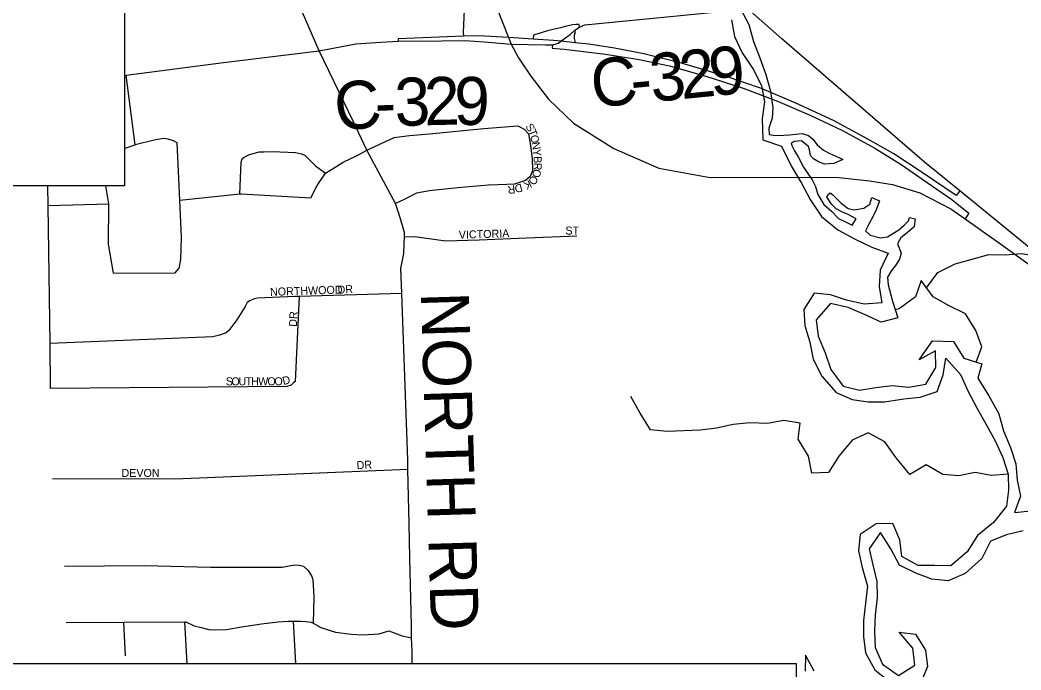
# Model space of a CAD drawing. Extents: x -37878.7 to -37844.7, y -19791.4 to -19769.4.
# Drawn here: x -37873.184 to -37872, y -19772.434 to -19771.665 of the extents above; entities that cross this region are included whole.
import ezdxf

# ---------------------------------------------------------------- set-up
doc = ezdxf.new("R2010")
doc.units = 0
for name, color, linetype in [('GM_X_City_Street', 7, 'Continuous'), ('GM_X_County_Road', 7, 'Continuous'), ('GM_X_County_Road_Text', 7, 'Continuous'), ('GM_X_Interchange_Ramps', 7, 'Continuous'), ('GM_X_Major_River', 7, 'Continuous'), ('GM_X_Minor_River', 7, 'Continuous'), ('GM_X_State_Route', 7, 'Continuous'), ('GM_X_Township_Subdivision', 7, 'Continuous'), ('GM_X_Township_Subdivision_Text', 7, 'Continuous'), ('TX_P_1', 7, 'Continuous')]:
    doc.layers.add(name, color=color, linetype=linetype)

msp = doc.modelspace()

# ---------------------------------------------------------------- linework, layer by layer
at = {"layer": 'GM_X_City_Street'}
for points in [[(-37873.0606, -19771.7306), (-37873.0587, -19771.7304), (-37872.9435, -19771.7155), (-37872.8303, -19771.7017)], [(-37873.0606, -19771.817), (-37873.0576, -19771.816), (-37873.0479, -19771.8126), (-37873.0587, -19771.7304)], [(-37873.0736, -19771.9644), (-37873.0008, -19771.9639), (-37872.9959, -19771.9584), (-37872.9939, -19771.9481), (-37872.9933, -19771.9218), (-37872.9953, -19771.8782), (-37872.9983, -19771.8103), (-37873.0027, -19771.8079), (-37873.0089, -19771.8058), (-37873.0144, -19771.8053), (-37873.0257, -19771.8072), (-37873.0479, -19771.8126)], [(-37872.9953, -19771.8782), (-37872.9241, -19771.8707), (-37872.9225, -19771.8705), (-37872.8404, -19771.8753), (-37872.8326, -19771.8608), (-37872.823, -19771.8462), (-37872.8125, -19771.8398), (-37872.8019, -19771.8331), (-37872.7847, -19771.8249), (-37872.7742, -19771.8189)], [(-37872.9241, -19771.8707), (-37872.9227, -19771.8333), (-37872.9215, -19771.8293), (-37872.9192, -19771.8271), (-37872.9127, -19771.8242), (-37872.9067, -19771.8224), (-37872.9015, -19771.821), (-37872.8959, -19771.8209), (-37872.8861, -19771.8206), (-37872.8584, -19771.8216), (-37872.8514, -19771.8232), (-37872.847, -19771.8252), (-37872.8347, -19771.8376), (-37872.823, -19771.8462)], [(-37873.148, -19772.1009), (-37873.1487, -19772.0477), (-37873.1511, -19771.8845), (-37873.1514, -19771.8611)], [(-37873.0736, -19771.9644), (-37873.0795, -19771.9301), (-37873.079, -19771.8825), (-37873.0829, -19771.8611)], [(-37873.1511, -19771.8845), (-37873.079, -19771.8825)], [(-37873.1316, -19772.311), (-37873.0369, -19772.3099), (-37872.9591, -19772.3119), (-37872.8742, -19772.3121), (-37872.8595, -19772.3092), (-37872.8542, -19772.3097), (-37872.8491, -19772.311), (-37872.8434, -19772.3162), (-37872.8413, -19772.3191), (-37872.8392, -19772.3233), (-37872.8378, -19772.327), (-37872.8368, -19772.3471), (-37872.8375, -19772.3784)], [(-37873.1297, -19772.3774), (-37873.0615, -19772.3771), (-37872.9891, -19772.3768), (-37872.988, -19772.3768), (-37872.9784, -19772.3814), (-37872.9717, -19772.3831), (-37872.9609, -19772.3858), (-37872.9536, -19772.3861), (-37872.94, -19772.3857), (-37872.9223, -19772.3825), (-37872.8985, -19772.3792), (-37872.8788, -19772.3768), (-37872.8671, -19772.376), (-37872.8606, -19772.376), (-37872.8524, -19772.3761), (-37872.8462, -19772.3764), (-37872.8398, -19772.3772), (-37872.8375, -19772.3784), (-37872.8286, -19772.3833), (-37872.811, -19772.3889), (-37872.7924, -19772.3914), (-37872.7787, -19772.3922), (-37872.7594, -19772.3909), (-37872.7482, -19772.3875), (-37872.7321, -19772.3931), (-37872.721, -19772.3958)], [(-37873.0596, -19772.4171), (-37873.0615, -19772.3771)], [(-37872.9866, -19772.4261), (-37872.9891, -19772.3768)], [(-37872.8581, -19772.4261), (-37872.8606, -19772.376)], [(-37872.7203, -19772.4261), (-37872.7206, -19772.4117), (-37872.7206, -19772.4115)]]:
    msp.add_lwpolyline(points, dxfattribs=at)
at = {"layer": 'GM_X_County_Road'}
for points in [[(-37872.8303, -19771.7017), (-37872.8777, -19771.5924), (-37872.8778, -19771.5922)], [(-37872.5223, -19771.6735), (-37872.5161, -19771.6709), (-37872.4029, -19771.6598), (-37872.351, -19771.6547)], [(-37872.5546, -19771.6946), (-37872.5474, -19771.6923), (-37872.5446, -19771.6902), (-37872.5335, -19771.6822), (-37872.528, -19771.6772), (-37872.5223, -19771.6735)], [(-37872.8303, -19771.7017), (-37872.787, -19771.6933), (-37872.7576, -19771.6913), (-37872.7368, -19771.6902), (-37872.6853, -19771.6897)], [(-37872.6853, -19771.6897), (-37872.658, -19771.6894), (-37872.6353, -19771.6907), (-37872.6032, -19771.6936)], [(-37872.7301, -19771.9399), (-37872.7295, -19771.9216), (-37872.7295, -19771.9163), (-37872.7354, -19771.8962), (-37872.74, -19771.8821), (-37872.7742, -19771.8189), (-37872.7898, -19771.7855), (-37872.8303, -19771.7017)], [(-37872.6032, -19771.6936), (-37872.5627, -19771.6944)], [(-37872.5627, -19771.6944), (-37872.5546, -19771.6946)], [(-37872.7231, -19772.301), (-37872.724, -19772.2608), (-37872.7254, -19772.1965), (-37872.7257, -19772.185), (-37872.7328, -19771.9886), (-37872.7339, -19771.9588), (-37872.7301, -19771.9411), (-37872.7301, -19771.9399)], [(-37872.7213, -19772.3814), (-37872.7231, -19772.3014), (-37872.7231, -19772.301)], [(-37872.7206, -19772.4115), (-37872.721, -19772.3958), (-37872.7213, -19772.3816), (-37872.7213, -19772.3814)]]:
    msp.add_lwpolyline(points, dxfattribs=at)
at = {"layer": 'GM_X_Interchange_Ramps'}
for points in [[(-37871.9529, -19771.9812), (-37871.9456, -19771.9709), (-37872.0727, -19771.8671), (-37872.1145, -19771.833), (-37872.2832, -19771.6872), (-37872.3234, -19771.6519), (-37872.4933, -19771.5031), (-37872.5557, -19771.4493), (-37872.5793, -19771.4271), (-37872.5973, -19771.4064), (-37872.6171, -19771.3826), (-37872.638, -19771.3546), (-37872.678, -19771.3657)], [(-37872.6466, -19771.5439), (-37872.654, -19771.5449), (-37872.66, -19771.6797), (-37872.6597, -19771.6843)], [(-37872.5223, -19771.6735), (-37872.5228, -19771.6704), (-37872.5269, -19771.6704), (-37872.5306, -19771.6708), (-37872.534, -19771.6714), (-37872.5395, -19771.6727), (-37872.5446, -19771.6742), (-37872.5539, -19771.6762), (-37872.5603, -19771.6778), (-37872.5768, -19771.683), (-37872.5772, -19771.6878)], [(-37872.5278, -19771.692), (-37872.5276, -19771.6899), (-37872.5283, -19771.687), (-37872.5284, -19771.6831), (-37872.5271, -19771.6785), (-37872.528, -19771.6772)], [(-37872.0727, -19771.8671), (-37872.0771, -19771.8725), (-37872.1172, -19771.8455), (-37872.1507, -19771.8234), (-37872.1813, -19771.806), (-37872.222, -19771.7841), (-37872.2668, -19771.7635), (-37872.3074, -19771.746), (-37872.3502, -19771.7316), (-37872.402, -19771.716), (-37872.4463, -19771.7049), (-37872.4809, -19771.6984), (-37872.5114, -19771.6937), (-37872.5278, -19771.692), (-37872.5446, -19771.6902), (-37872.5531, -19771.6893), (-37872.5772, -19771.6878), (-37872.6063, -19771.6859), (-37872.6414, -19771.6836), (-37872.6597, -19771.6843), (-37872.7371, -19771.6875), (-37872.7368, -19771.6902)], [(-37872.5546, -19771.6946), (-37872.5549, -19771.6983), (-37872.5405, -19771.6995), (-37872.4919, -19771.7055), (-37872.452, -19771.7119), (-37872.4161, -19771.7191), (-37872.3729, -19771.7314), (-37872.3289, -19771.7455), (-37872.2883, -19771.761), (-37872.249, -19771.778), (-37872.2114, -19771.7959), (-37872.173, -19771.8167), (-37872.1419, -19771.8361), (-37872.1111, -19771.8573), (-37872.0821, -19771.8775), (-37872.062, -19771.8934), (-37872.0663, -19771.9002)]]:
    msp.add_lwpolyline(points, dxfattribs=at)
at = {"layer": 'GM_X_Major_River'}
for points in [[(-37872.3323, -19771.6512), (-37872.3224, -19771.6703), (-37872.3167, -19771.6903), (-37872.3091, -19771.7099), (-37872.3022, -19771.7295), (-37872.2965, -19771.7491), (-37872.2938, -19771.7688)], [(-37872.3426, -19771.665), (-37872.3391, -19771.6847), (-37872.33, -19771.7039), (-37872.3171, -19771.7233), (-37872.3072, -19771.7425), (-37872.3038, -19771.7618), (-37872.3064, -19771.7816), (-37872.3058, -19771.8066), (-37872.2836, -19771.8144), (-37872.2719, -19771.8382), (-37872.2601, -19771.858), (-37872.2495, -19771.8772), (-37872.2362, -19771.8974), (-37872.2169, -19771.9133), (-37872.1963, -19771.9242), (-37872.1767, -19771.9337), (-37872.1576, -19771.9409), (-37872.1667, -19771.9608), (-37872.1682, -19771.9802), (-37872.1648, -19771.9995), (-37872.1856, -19772.0011)], [(-37872.2938, -19771.7688), (-37872.2947, -19771.7813), (-37872.2986, -19771.7928), (-37872.2981, -19771.8004), (-37872.2935, -19771.8014), (-37872.2875, -19771.8017), (-37872.2742, -19771.801), (-37872.2591, -19771.7992), (-37872.2518, -19771.8017), (-37872.2464, -19771.8061), (-37872.2414, -19771.8128), (-37872.2337, -19771.8191), (-37872.2264, -19771.8231), (-37872.2157, -19771.8275), (-37872.2111, -19771.83), (-37872.2216, -19771.8348), (-37872.2326, -19771.8354), (-37872.2398, -19771.8329), (-37872.2456, -19771.8292), (-37872.2491, -19771.8251), (-37872.2504, -19771.8187), (-37872.2516, -19771.8146), (-37872.26, -19771.8079), (-37872.2684, -19771.8089), (-37872.2721, -19771.8112), (-37872.2713, -19771.8135), (-37872.2681, -19771.8199), (-37872.2634, -19771.8277), (-37872.2575, -19771.839), (-37872.2473, -19771.854), (-37872.2434, -19771.8619), (-37872.2405, -19771.8713), (-37872.2335, -19771.8833), (-37872.2246, -19771.8911), (-37872.2161, -19771.8996), (-37872.2096, -19771.9029), (-37872.2, -19771.9076), (-37872.1952, -19771.9003), (-37872.2056, -19771.8948), (-37872.2113, -19771.8923), (-37872.219, -19771.8883), (-37872.2244, -19771.8827), (-37872.2267, -19771.8793), (-37872.2299, -19771.8741), (-37872.2284, -19771.8714), (-37872.2262, -19771.8695), (-37872.2227, -19771.8717), (-37872.2131, -19771.8817), (-37872.2046, -19771.888), (-37872.1974, -19771.8897), (-37872.186, -19771.8876), (-37872.1789, -19771.8829), (-37872.1768, -19771.8749), (-37872.1677, -19771.8788), (-37872.1716, -19771.8896), (-37872.1752, -19771.8972), (-37872.1803, -19771.9064), (-37872.1843, -19771.9145), (-37872.1786, -19771.9193), (-37872.1664, -19771.9228), (-37872.1581, -19771.9215), (-37872.1446, -19771.9133), (-37872.1383, -19771.9078), (-37872.1334, -19771.9024), (-37872.132, -19771.8986), (-37872.1255, -19771.9), (-37872.1265, -19771.9095), (-37872.135, -19771.9169), (-37872.1425, -19771.9227), (-37872.1465, -19771.9296), (-37872.1421, -19771.9409), (-37872.1439, -19771.9478), (-37872.1486, -19771.9555), (-37872.1534, -19771.9613), (-37872.1582, -19771.969), (-37872.1573, -19771.9781)], [(-37872.1856, -19772.0011), (-37872.2065, -19771.9962), (-37872.2256, -19771.9902), (-37872.2449, -19771.9879), (-37872.257, -19772.0075), (-37872.2559, -19772.0265), (-37872.2502, -19772.0461), (-37872.2463, -19772.0662), (-37872.2357, -19772.0861), (-37872.219, -19772.1054), (-37872.1999, -19772.1138), (-37872.1809, -19772.1164), (-37872.1616, -19772.1164), (-37872.1389, -19772.1132), (-37872.1196, -19772.1109), (-37872.0993, -19772.1044), (-37872.0922, -19772.0845), (-37872.0891, -19772.0651), (-37872.0717, -19772.0841), (-37872.0629, -19772.1044), (-37872.0523, -19772.1243), (-37872.0413, -19772.1434), (-37872.0307, -19772.1625), (-37872.0219, -19772.1825), (-37872.0155, -19772.2021), (-37872.0151, -19772.2211), (-37872.0173, -19772.2401), (-37872.0328, -19772.2594), (-37872.0518, -19772.2746), (-37872.0639, -19772.2938), (-37872.0833, -19772.3106), (-37872.1022, -19772.3102), (-37872.1219, -19772.3099), (-37872.1411, -19772.2993), (-37872.1438, -19772.2796), (-37872.1518, -19772.2604), (-37872.1715, -19772.2608), (-37872.1905, -19772.2734), (-37872.1924, -19772.2928), (-37872.1882, -19772.3124), (-37872.182, -19772.3347), (-37872.1843, -19772.3545), (-37872.1865, -19772.375), (-37872.1865, -19772.394), (-37872.1842, -19772.4133), (-37872.1732, -19772.4336), (-37872.1539, -19772.4488)], [(-37872.1573, -19771.9781), (-37872.1523, -19771.9977), (-37872.1458, -19772.0173), (-37872.1658, -19772.0223), (-37872.1853, -19772.0132), (-37872.2048, -19772.0049), (-37872.2257, -19772.0004), (-37872.2424, -19772.0198), (-37872.2401, -19772.0391), (-37872.2321, -19772.0586), (-37872.2253, -19772.0782), (-37872.2108, -19772.098), (-37872.1914, -19772.1029), (-37872.1718, -19772.0995), (-37872.1525, -19772.0972), (-37872.1331, -19772.0991), (-37872.1128, -19772.0956), (-37872.101, -19772.076), (-37872.1015, -19772.0562), (-37872.1209, -19772.0669), (-37872.1051, -19772.0444), (-37872.08, -19772.0454), (-37872.0678, -19772.0651), (-37872.0466, -19772.0718), (-37872.0512, -19772.0886), (-37872.0382, -19772.1096), (-37872.0264, -19772.1309), (-37872.0211, -19772.1509), (-37872.0127, -19772.1705), (-37872.0066, -19772.1897), (-37872.0047, -19772.2091), (-37872.0009, -19772.2283), (-37872.0081, -19772.2475), (-37871.9888, -19772.2455)], [(-37871.9978, -19772.2693), (-37872.0174, -19772.2739), (-37872.0365, -19772.2815), (-37872.0467, -19772.3018), (-37872.0664, -19772.3197), (-37872.0863, -19772.3281), (-37872.1057, -19772.3262), (-37872.1248, -19772.3191), (-37872.1439, -19772.3096), (-37872.1542, -19772.2905), (-37872.1663, -19772.271), (-37872.1799, -19772.2902), (-37872.1757, -19772.3095), (-37872.1708, -19772.3292), (-37872.1704, -19772.3481), (-37872.1726, -19772.3687), (-37872.1734, -19772.3877), (-37872.1726, -19772.407), (-37872.1642, -19772.4266), (-37872.145, -19772.4402), (-37872.1259, -19772.428), (-37872.1282, -19772.408), (-37872.1442, -19772.3889), (-37872.1252, -19772.3912), (-37872.1134, -19772.4103), (-37872.1107, -19772.4296), (-37872.119, -19772.4495)], [(-37872.2451, -19772.4351), (-37872.255, -19772.416), (-37872.2554, -19772.435)]]:
    msp.add_lwpolyline(points, dxfattribs=at)
at = {"layer": 'GM_X_Minor_River'}
for points in [[(-37872.1122, -19771.9816), (-37872.0985, -19771.9635), (-37872.0782, -19771.9532), (-37872.0579, -19771.9479), (-37872.0383, -19771.9425), (-37872.0189, -19771.9429), (-37871.9997, -19771.9413), (-37871.9809, -19771.9442)], [(-37872.0534, -19772.0696), (-37872.0466, -19772.0516), (-37872.0538, -19772.0321), (-37872.066, -19772.0126), (-37872.0851, -19772.0031), (-37872.1043, -19771.9925), (-37872.1183, -19771.9731), (-37872.1251, -19771.9926), (-37872.1445, -19772.0067), (-37872.149, -19772.0077)], [(-37872.0155, -19772.2021), (-37872.0355, -19772.2036), (-37872.0545, -19772.2003), (-37872.0738, -19772.2041), (-37872.0927, -19772.2026), (-37872.1123, -19772.1909), (-37872.1318, -19772.2023), (-37872.1481, -19772.1829), (-37872.1614, -19772.1638), (-37872.1809, -19772.1532), (-37872.2, -19772.162), (-37872.2159, -19772.1809), (-37872.228, -19772.2002), (-37872.2477, -19772.201), (-37872.2515, -19772.1809), (-37872.2637, -19772.1607), (-37872.2614, -19772.1416), (-37872.2808, -19772.1386), (-37872.3001, -19772.1421), (-37872.3209, -19772.1414), (-37872.3406, -19772.1433), (-37872.3606, -19772.1479), (-37872.3798, -19772.1502), (-37872.3992, -19772.1507), (-37872.4188, -19772.1515), (-37872.4386, -19772.1496), (-37872.4507, -19772.1301), (-37872.4618, -19772.1102)]]:
    msp.add_lwpolyline(points, dxfattribs=at)
at = {"layer": 'GM_X_State_Route'}
for points in [[(-37872.688, -19771.3374), (-37872.678, -19771.3657), (-37872.6682, -19771.4022), (-37872.6579, -19771.4599), (-37872.6466, -19771.5439), (-37872.6408, -19771.5763), (-37872.6362, -19771.6031), (-37872.6267, -19771.6345), (-37872.6063, -19771.6859), (-37872.6032, -19771.6936), (-37872.5945, -19771.7099), (-37872.5937, -19771.7111)], [(-37872.5937, -19771.7111), (-37872.58, -19771.7313), (-37872.5592, -19771.7585), (-37872.5294, -19771.787), (-37872.4818, -19771.8171), (-37872.4286, -19771.8401), (-37872.368, -19771.8515), (-37872.2845, -19771.8508), (-37872.2157, -19771.8514), (-37872.1795, -19771.8551), (-37872.1523, -19771.8596), (-37872.1201, -19771.8694), (-37872.0831, -19771.8885), (-37872.0663, -19771.9002), (-37872.0362, -19771.9214), (-37872.0257, -19771.929)], [(-37872.0257, -19771.929), (-37871.9529, -19771.9812), (-37871.8818, -19772.0334), (-37871.8216, -19772.0784), (-37871.7711, -19772.1131), (-37871.7336, -19772.1338), (-37871.6906, -19772.1512), (-37871.6558, -19772.1607), (-37871.633, -19772.1635), (-37871.5839, -19772.1683), (-37871.5664, -19772.168), (-37871.4864, -19772.1658)]]:
    msp.add_lwpolyline(points, dxfattribs=at)
at = {"layer": 'GM_X_Township_Subdivision'}
for points in [[(-37872.7742, -19771.8189), (-37872.7418, -19771.8039), (-37872.7237, -19771.8016), (-37872.6998, -19771.7995), (-37872.6358, -19771.7934), (-37872.5955, -19771.7902), (-37872.5879, -19771.794)], [(-37872.5879, -19771.794), (-37872.583, -19771.7998), (-37872.5803, -19771.8135), (-37872.5786, -19771.8287), (-37872.578, -19771.8433), (-37872.5809, -19771.8503), (-37872.5862, -19771.855), (-37872.5993, -19771.8591), (-37872.6084, -19771.8594), (-37872.63, -19771.8602), (-37872.6665, -19771.8637), (-37872.7, -19771.867), (-37872.7152, -19771.8699), (-37872.7298, -19771.8775), (-37872.74, -19771.8821)], [(-37872.7295, -19771.9216), (-37872.7173, -19771.921), (-37872.6811, -19771.9262), (-37872.6411, -19771.9251), (-37872.5853, -19771.9227), (-37872.5257, -19771.9204)], [(-37872.7328, -19771.9886), (-37872.8137, -19771.9909), (-37872.854, -19771.9921), (-37872.8593, -19771.9922), (-37872.9033, -19771.9939), (-37872.9073, -19771.9946), (-37872.9126, -19771.9971), (-37872.9157, -19771.9993), (-37872.9181, -19772.0038), (-37872.9279, -19772.0197), (-37872.9374, -19772.0323), (-37872.9404, -19772.0348), (-37872.9484, -19772.0379), (-37872.9563, -19772.0399), (-37873.1487, -19772.0477)], [(-37872.854, -19771.9921), (-37872.8589, -19772.0924), (-37872.861, -19772.0945), (-37872.8636, -19772.0967), (-37872.8688, -19772.0985), (-37873.148, -19772.1009)], [(-37872.7254, -19772.1965), (-37873.0006, -19772.2079), (-37873.1458, -19772.2076)]]:
    msp.add_lwpolyline(points, dxfattribs=at)
at = {"layer": 'TX_P_1'}
for p, q in [((-37873.0606, -19771.262), (-37873.0606, -19771.8611)), ((-37873.0606, -19771.8611), (-37874.8187, -19771.8611)), ((-37874.245, -19772.4261), (-37872.2662, -19772.4261)), ((-37872.2662, -19772.4261), (-37872.2662, -19773.0251))]:
    msp.add_line(p, q, dxfattribs=at)

# ---------------------------------------------------------------- texts
at = {"layer": 'GM_X_County_Road_Text'}
for s, height, rotation, p in [('3', 0.0568, 5.5195, (-37872.4367, -19771.7621)), ('2', 0.0568, 5.6284, (-37872.4017, -19771.7587)), ('9', 0.0568, 6.0418, (-37872.3665, -19771.7553)), ('C', 0.0568, 5.4822, (-37872.5064, -19771.7688)), ('C', 0.0568, 7.0747, (-37872.8088, -19771.7971)), ('3', 0.0568, 1.4651, (-37872.7406, -19771.7905)), ('2', 0.0568, 1.3011, (-37872.7057, -19771.7896)), ('9', 0.0568, 358.8733, (-37872.6714, -19771.7888)), ('-', 0.0568, 5.4906, (-37872.4599, -19771.7644)), ('-', 0.0568, 2.3775, (-37872.7637, -19771.7914)), ('NORTH RD', 0.05682, 271.7471, (-37872.7102, -19771.9872))]:
    msp.add_text(s, height=height, rotation=rotation, dxfattribs=at).set_placement(p)
at = {"layer": 'GM_X_Township_Subdivision_Text'}
for s, rotation, p in [('S', 302.7656, (-37872.5869, -19771.7912)), ('T', 291.218, (-37872.5835, -19771.7964)), ('O', 284.4683, (-37872.5812, -19771.8023)), ('N', 279.4192, (-37872.5791, -19771.8101)), ('Y', 276.088, (-37872.5778, -19771.8182)), ('B', 272.4294, (-37872.5769, -19771.8263)), ('R', 268.9557, (-37872.5766, -19771.8337)), ('O', 257.6869, (-37872.5767, -19771.8407)), ('D', 195.372, (-37872.5914, -19771.8583)), ('K', 206.8094, (-37872.582, -19771.8539)), ('O', 234.024, (-37872.578, -19771.8479)), ('R', 186.5949, (-37872.599, -19771.8604)), ('VICTORIA', 1.7364, (-37872.6651, -19771.9238)), ('ST', 0, (-37872.5392, -19771.9188)), ('NORTHWOOD', 1.8682, (-37872.8884, -19771.9913)), ('DR', 3.0116, (-37872.8084, -19771.9888)), ('DR', 86.9772, (-37872.8568, -19772.028)), ('S', 0.1366, (-37872.9408, -19772.0971)), ('O', 0.1279, (-37872.9342, -19772.0971)), ('U', 0.1337, (-37872.9258, -19772.0971)), ('T', 0.1339, (-37872.9175, -19772.097)), ('H', 0.1279, (-37872.9108, -19772.097)), ('W', 0.135, (-37872.9025, -19772.097)), ('O', 0.1337, (-37872.8917, -19772.097)), ('O', 0.1279, (-37872.8833, -19772.097)), ('D', 13.1413, (-37872.8727, -19772.0967)), ('DR', 3.011, (-37872.7859, -19772.1963)), ('DEVON', 0, (-37873.0642, -19772.2054))]:
    msp.add_text(s, height=0.00947, rotation=rotation, dxfattribs=at).set_placement(p)

doc.saveas('drawing.dxf')
